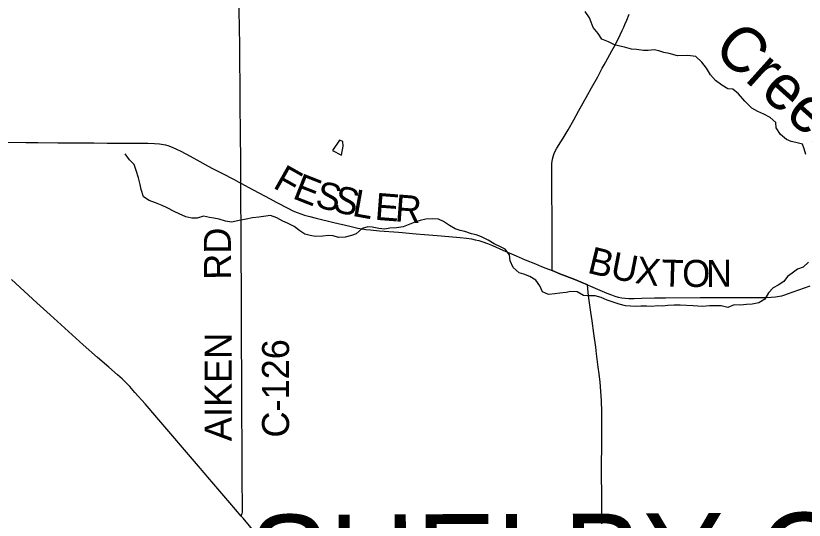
# Model space of a CAD drawing. Extents: x -87 to 2145, y -2128 to 440.
# Drawn here: x 110.46 to 154.23, y -1038.08 to -1010.07 of the extents above; entities that cross this region are included whole.
import ezdxf

# ---------------------------------------------------------------- set-up
doc = ezdxf.new("R2010")
doc.units = 0
for name, color, linetype in [('GM_X_County_Road', 7, 'Continuous'), ('GM_X_County_Road_Text', 7, 'Continuous'), ('GM_X_County_Text', 7, 'Continuous'), ('GM_X_Minor_Lake', 7, 'Continuous'), ('GM_X_Minor_River', 7, 'Continuous'), ('GM_X_Minor_River_Text', 7, 'Continuous'), ('GM_X_State_Route', 7, 'Continuous'), ('GM_X_Township_Road', 7, 'Continuous')]:
    doc.layers.add(name, color=color, linetype=linetype)

msp = doc.modelspace()

# ---------------------------------------------------------------- linework, layer by layer
at = {"layer": 'GM_X_County_Road'}
for points in [[(122.961, -1019.362), (122.96, -1019.093), (122.953, -1018.503), (122.935, -1016.256), (122.924, -1015.337), (122.919, -1014.517), (122.912, -1013.697), (122.909, -1012.811), (122.901, -1012.122), (122.899, -1011.564), (122.886, -1010.892), (122.875, -1010.419), (122.868, -1010.088), (122.867, -1009.613)], [(110.002, -1017.09), (111.018, -1017.104), (111.691, -1017.104), (112.806, -1017.119), (113.429, -1017.124), (114.791, -1017.134), (115.529, -1017.139), (116.299, -1017.142), (117.054, -1017.146), (117.792, -1017.152), (118.168, -1017.163), (118.444, -1017.185), (118.669, -1017.22), (118.78, -1017.245), (118.967, -1017.298), (119.181, -1017.377), (119.39, -1017.47), (119.624, -1017.586), (120.142, -1017.869), (120.687, -1018.17), (120.975, -1018.327), (121.352, -1018.527), (121.907, -1018.813), (122.578, -1019.158), (122.853, -1019.302), (122.961, -1019.362)], [(122.961, -1019.362), (123.643, -1019.737), (124.584, -1020.24), (124.918, -1020.415), (125.601, -1020.772), (125.852, -1020.896), (126.093, -1021.003), (126.279, -1021.072), (126.499, -1021.141), (126.785, -1021.218), (127.135, -1021.305), (128.123, -1021.544), (129.016, -1021.761), (129.449, -1021.858), (129.691, -1021.904), (129.887, -1021.932), (130.148, -1021.961), (130.655, -1022.006), (131.702, -1022.091), (132.697, -1022.183), (133.155, -1022.222), (133.858, -1022.277), (134.512, -1022.333), (135.133, -1022.384), (135.491, -1022.422), (135.765, -1022.463), (135.973, -1022.504), (136.163, -1022.55), (136.397, -1022.62), (136.658, -1022.715), (136.93, -1022.827), (137.5, -1023.08), (138.235, -1023.406), (138.734, -1023.616), (139.31, -1023.853), (139.645, -1023.988), (139.888, -1024.086), (140.235, -1024.224)], [(122.98, -1037.849), (123.02, -1037.746), (123.034, -1037.701), (123.043, -1037.642), (123.047, -1037.35), (123.036, -1035.808), (123.03, -1033.971), (123.02, -1032.035), (123.015, -1030.591), (123.012, -1029.903), (123.003, -1028.393), (123, -1027.278), (122.991, -1026.212), (122.987, -1024.85), (122.981, -1023.866), (122.979, -1023.193), (122.974, -1022.193), (122.967, -1021.389), (122.964, -1020.831), (122.963, -1019.749), (122.961, -1019.362)], [(140.235, -1024.224), (140.666, -1024.395), (141.489, -1024.721), (142.192, -1025.006)], [(142.192, -1025.006), (142.37, -1025.078), (143.272, -1025.471), (143.533, -1025.574), (143.72, -1025.638), (143.912, -1025.69), (144.106, -1025.73), (144.287, -1025.754), (144.501, -1025.767), (144.797, -1025.768), (145.224, -1025.756), (145.929, -1025.737), (146.535, -1025.729), (148.454, -1025.722), (150.557, -1025.715), (151.516, -1025.711), (152.063, -1025.709), (152.392, -1025.699), (152.639, -1025.679), (152.851, -1025.648), (152.996, -1025.614), (153.155, -1025.569), (153.311, -1025.514), (153.927, -1025.29), (154.559, -1025.061)]]:
    msp.add_lwpolyline(points, dxfattribs=at)
at = {"layer": 'GM_X_Minor_Lake'}
for points in [[(128.432, -1016.987), (128.038, -1017.552), (128.543, -1017.819)], [(128.543, -1017.819), (128.646, -1017.304), (128.611, -1017.051), (128.432, -1016.987)]]:
    msp.add_lwpolyline(points, dxfattribs=at)
at = {"layer": 'GM_X_Minor_River'}
for points in [[(154.316, -1017.766), (154.222, -1017.452), (154.127, -1017.198), (153.758, -1017.1), (153.508, -1017.054), (153.239, -1016.938), (152.913, -1016.669), (152.68, -1016.292), (152.656, -1015.989), (152.34, -1015.721), (151.993, -1015.532), (151.655, -1015.384), (151.327, -1015.196), (150.934, -1014.805), (150.58, -1014.415), (150.274, -1014.156), (149.994, -1014.13), (149.666, -1013.932), (149.31, -1013.673), (149.026, -1013.344), (148.802, -1012.987), (148.548, -1012.649), (148.223, -1012.34), (147.763, -1012.28), (147.2, -1012.289), (146.741, -1012.168), (146.441, -1012.112), (146.161, -1012.015), (145.901, -1011.969), (145.569, -1012.003), (145.308, -1011.997), (144.917, -1011.949), (144.637, -1011.922), (144.257, -1011.824), (143.998, -1011.758), (143.708, -1011.681), (143.37, -1011.523), (143.001, -1011.364), (142.787, -1011.058), (142.523, -1010.72), (142.398, -1010.435), (142.303, -1010.181), (142.079, -1009.844)], [(129.357, -1022.171), (129.104, -1022.266), (128.741, -1022.359), (128.379, -1022.382), (128.08, -1022.285), (127.829, -1022.269), (127.517, -1022.303), (127.104, -1022.334), (126.814, -1022.268), (126.505, -1022.191), (126.237, -1022.014), (125.911, -1021.775), (125.543, -1021.596), (125.285, -1021.47), (124.957, -1021.282), (124.598, -1021.163), (124.215, -1021.226), (123.953, -1021.26), (123.601, -1021.283), (123.248, -1021.356), (122.865, -1021.438), (122.441, -1021.54), (122.111, -1021.473), (121.752, -1021.364), (121.461, -1021.318), (121.211, -1021.272), (120.891, -1021.205), (120.537, -1021.318), (120.236, -1021.312), (119.896, -1021.244), (119.538, -1021.066), (119.25, -1020.939), (118.873, -1020.729), (118.584, -1020.602), (118.226, -1020.454), (117.877, -1020.336), (117.55, -1020.117), (117.428, -1019.712), (117.373, -1019.439), (117.281, -1019.065), (117.138, -1018.669), (117.045, -1018.335), (116.769, -1018.068), (116.535, -1017.741)], [(154.462, -1023.761), (154.165, -1024.027), (153.851, -1024.141), (153.555, -1024.366), (153.3, -1024.542), (153.093, -1024.83), (152.788, -1025.024), (152.504, -1025.169), (152.257, -1025.456), (152.038, -1025.814), (151.703, -1026.018), (151.35, -1026.081), (151.028, -1026.095), (150.686, -1026.148), (150.335, -1026.12), (150, -1026.264), (149.62, -1026.186), (149.269, -1026.178), (148.967, -1026.182), (148.605, -1026.214), (148.324, -1026.198), (148.074, -1026.183), (147.351, -1026.148), (147.01, -1026.14), (146.658, -1026.163), (146.366, -1026.187), (146.105, -1026.182), (145.763, -1026.205), (145.482, -1026.199), (145.171, -1026.202), (144.839, -1026.205), (144.588, -1026.2), (144.318, -1026.174), (143.958, -1026.076), (143.619, -1025.968), (143.29, -1025.86), (142.952, -1025.712), (142.632, -1025.625), (142.28, -1025.627), (141.97, -1025.6), (141.633, -1025.392), (141.271, -1025.374), (141.019, -1025.429), (140.657, -1025.482), (140.385, -1025.516), (140.033, -1025.539), (139.704, -1025.401), (139.561, -1025.066), (139.336, -1024.759), (138.999, -1024.551), (138.66, -1024.413), (138.401, -1024.337), (138.075, -1024.058), (137.903, -1023.672), (137.869, -1023.339), (137.625, -1023.032), (137.366, -1022.905), (137.028, -1022.737), (136.681, -1022.538), (136.324, -1022.34), (136.024, -1022.243), (135.765, -1022.177), (135.396, -1022.048), (135.136, -1021.992), (134.857, -1021.896), (134.539, -1021.708), (134.202, -1021.499), (133.934, -1021.362), (133.583, -1021.345), (133.231, -1021.368), (132.918, -1021.431), (132.665, -1021.507), (132.331, -1021.64), (131.967, -1021.784), (131.594, -1021.846), (131.222, -1021.858), (130.959, -1021.923), (130.619, -1021.886), (130.249, -1021.818), (129.998, -1021.792), (129.685, -1021.886), (129.357, -1022.171)]]:
    msp.add_lwpolyline(points, dxfattribs=at)
at = {"layer": 'GM_X_State_Route'}
msp.add_lwpolyline([(123.785, -1038.821), (123.086, -1037.974), (122.98, -1037.849), (122.353, -1037.112), (121.244, -1035.816), (120.6, -1035.071), (118.293, -1032.383), (117.64, -1031.625), (117.081, -1030.98), (116.796, -1030.664), (116.556, -1030.418), (116.367, -1030.237), (116.112, -1030.006), (115.63, -1029.586), (114.996, -1029.041), (114.196, -1028.336), (113.6, -1027.796), (112.377, -1026.678), (111.638, -1026.003), (110.22, -1024.711)], dxfattribs=at)
at = {"layer": 'GM_X_Township_Road'}
for points in [[(140.235, -1024.224), (140.242, -1023.842), (140.246, -1023.596), (140.244, -1022.884), (140.243, -1022.454), (140.24, -1021.464), (140.23, -1019.725), (140.227, -1019.447), (140.219, -1019.02), (140.216, -1018.823), (140.215, -1018.495), (140.224, -1018.266), (140.251, -1018.038), (140.305, -1017.832), (140.345, -1017.724), (140.404, -1017.589), (140.498, -1017.416), (140.721, -1017.072), (140.851, -1016.863), (141.119, -1016.412), (141.442, -1015.841), (141.704, -1015.366), (142.227, -1014.437), (142.426, -1014.079), (142.767, -1013.462), (143.024, -1012.985), (143.125, -1012.798), (143.22, -1012.625), (143.553, -1012.024), (143.696, -1011.765), (143.848, -1011.475), (144.021, -1011.122), (144.123, -1010.898), (144.213, -1010.704), (144.277, -1010.554), (144.379, -1010.312), (144.517, -1009.98)], [(142.192, -1025.006), (141.489, -1024.721), (140.666, -1024.395), (140.235, -1024.224)], [(142.993, -1038.287), (142.989, -1037.057), (142.99, -1036.417), (142.984, -1035.81), (142.984, -1035.202), (142.997, -1033.74), (143.001, -1032.771), (142.993, -1032.065), (142.974, -1031.458), (142.945, -1030.918), (142.906, -1030.412), (142.849, -1029.956), (142.802, -1029.582), (142.709, -1028.85), (142.657, -1028.476), (142.553, -1027.713), (142.459, -1027.014), (142.39, -1026.526), (142.26, -1025.617), (142.215, -1025.209), (142.192, -1025.006)]]:
    msp.add_lwpolyline(points, dxfattribs=at)

# ---------------------------------------------------------------- texts
at = {"layer": 'GM_X_County_Road_Text'}
for s, rotation, p in [('F', 330.495, (124.683, -1019.589)), ('E', 338.4973, (125.77, -1020.186)), ('S', 346.1884, (127.024, -1020.664)), ('S', 345.9038, (128.004, -1020.905)), ('L', 349.8432, (129.096, -1021.175)), ('E', 355.5933, (130.363, -1021.394)), ('R', 355.5345, (131.482, -1021.48)), ('RD', 90.4979, (122.422, -1024.724)), ('B', 346.243, (142.14, -1024.331)), ('U', 349.0764, (143.415, -1024.642)), ('X', 352.1615, (144.799, -1024.906)), ('T', 358.4145, (146.284, -1025.101)), ('O', 0.3125, (147.46, -1025.132)), ('N', 0.3042, (148.78, -1025.125)), ('AIKEN', 90, (122.444, -1033.695)), ('C-126', 90, (125.634, -1033.492))]:
    msp.add_text(s, height=1.5, rotation=rotation, dxfattribs=at).set_placement(p)
at = {"layer": 'GM_X_County_Text'}
msp.add_text('SHELBY COUNTY', height=5, rotation=0.2267, dxfattribs=at).set_placement((123.392, -1042.787))
at = {"layer": 'GM_X_Minor_River_Text'}
msp.add_text('Creek', height=2.4993, rotation=318.0379, dxfattribs=at).set_placement((149.088, -1012.037))

doc.saveas('drawing.dxf')
